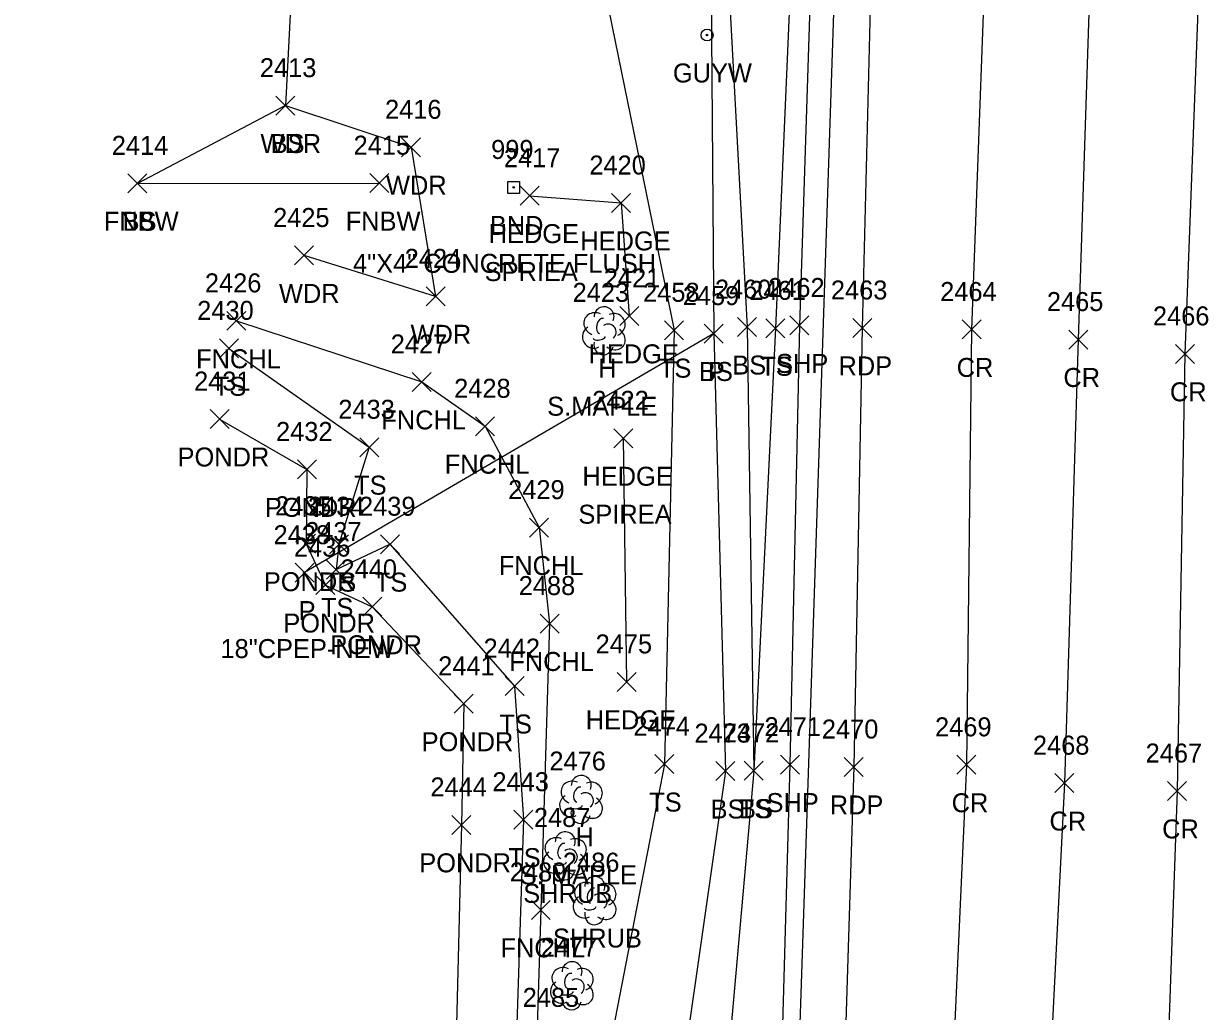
# Model space of a CAD drawing. Extents: x 1462089 to 1464015, y 730534 to 736144.
# Drawn here: x 1463113.4 to 1463238.2, y 733892.3 to 733996.4 of the extents above; entities that cross this region are included whole.
import ezdxf

# ---------------------------------------------------------------- set-up
doc = ezdxf.new("R2010")
doc.units = 0
for name, color, linetype in [('D_A', 7, 'Continuous'), ('D_C', 7, 'Continuous'), ('D_I', 7, 'Continuous'), ('D_TIC', 7, 'Continuous'), ('DCP', 7, 'Continuous'), ('L_A', 7, 'Continuous'), ('L_C', 7, 'Continuous'), ('L_I', 7, 'Continuous'), ('L_TIC', 7, 'Continuous'), ('LAHR', 7, 'Continuous'), ('LAWA', 7, 'Continuous'), ('LAWE', 7, 'Continuous'), ('LELB', 7, 'Continuous'), ('LFNC', 7, 'Continuous'), ('LSH', 7, 'Continuous'), ('LTD', 7, 'Continuous'), ('M_A', 7, 'Continuous'), ('M_C', 7, 'Continuous'), ('M_I', 7, 'Continuous'), ('MHBP', 7, 'Continuous'), ('P_A', 7, 'Continuous'), ('P_I', 7, 'Continuous'), ('P_TIC', 7, 'Continuous'), ('PET', 7, 'Continuous'), ('PRC', 7, 'Continuous'), ('PSP', 7, 'Continuous'), ('U_A', 7, 'Continuous'), ('UPGW', 7, 'Continuous')]:
    doc.layers.add(name, color=color, linetype=linetype)

msp = doc.modelspace()

# ---------------------------------------------------------------- linework, layer by layer
at = {"layer": 'D_TIC'}
for points in [[(1463185.1, 733962.74), (1463187.1, 733964.74)], [(1463187.1, 733962.74), (1463185.1, 733964.74)], [(1463141.99, 733937.54), (1463143.99, 733939.54)], [(1463143.99, 733937.54), (1463141.99, 733939.54)]]:
    msp.add_lwpolyline(points, dxfattribs=at)
at = {"layer": 'DCP'}
for points in [[(1463199.13, 734010.23), (1463194.35, 733866.75)], [(1463186.1, 733963.74), (1463142.99, 733938.54)]]:
    msp.add_lwpolyline(points, dxfattribs=at)
at = {"layer": 'L_TIC'}
for points in [[(1463139.98, 733986.76), (1463141.98, 733988.76)], [(1463141.98, 733986.76), (1463139.98, 733988.76)], [(1463139.98, 733986.76), (1463141.98, 733988.76)], [(1463141.98, 733986.76), (1463139.98, 733988.76)], [(1463153.22, 733982.37), (1463155.22, 733984.37)], [(1463155.22, 733982.37), (1463153.22, 733984.37)], [(1463124.39, 733978.57), (1463126.39, 733980.57)], [(1463126.39, 733978.57), (1463124.39, 733980.57)], [(1463124.39, 733978.57), (1463126.39, 733980.57)], [(1463126.39, 733978.57), (1463124.39, 733980.57)], [(1463149.86, 733978.59), (1463151.86, 733980.59)], [(1463151.86, 733978.59), (1463149.86, 733980.59)], [(1463165.69, 733977.27), (1463167.69, 733979.27)], [(1463167.69, 733977.27), (1463165.69, 733979.27)], [(1463175.33, 733976.5), (1463177.33, 733978.5)], [(1463177.33, 733976.5), (1463175.33, 733978.5)], [(1463141.94, 733970.97), (1463143.94, 733972.97)], [(1463143.94, 733970.97), (1463141.94, 733972.97)], [(1463155.8, 733966.66), (1463157.8, 733968.66)], [(1463157.8, 733966.66), (1463155.8, 733968.66)], [(1463134.82, 733964.08), (1463136.82, 733966.08)], [(1463136.82, 733964.08), (1463134.82, 733966.08)], [(1463176.2, 733964.6), (1463178.2, 733966.6)], [(1463178.2, 733964.6), (1463176.2, 733966.6)], [(1463188.61, 733963.42), (1463190.61, 733965.42)], [(1463190.61, 733963.42), (1463188.61, 733965.42)], [(1463180.91, 733963.09), (1463182.91, 733965.09)], [(1463182.91, 733963.09), (1463180.91, 733965.09)], [(1463185.1, 733962.74), (1463187.1, 733964.74)], [(1463187.1, 733962.74), (1463185.1, 733964.74)], [(1463191.58, 733963.29), (1463193.58, 733965.29)], [(1463193.58, 733963.29), (1463191.58, 733965.29)], [(1463134.03, 733961.18), (1463136.03, 733963.18)], [(1463136.03, 733961.18), (1463134.03, 733963.18)], [(1463154.33, 733957.64), (1463156.33, 733959.64)], [(1463156.33, 733957.64), (1463154.33, 733959.64)], [(1463133.05, 733953.73), (1463135.05, 733955.73)], [(1463135.05, 733953.73), (1463133.05, 733955.73)], [(1463161.01, 733952.97), (1463163.01, 733954.97)], [(1463163.01, 733952.97), (1463161.01, 733954.97)], [(1463175.56, 733951.7), (1463177.56, 733953.7)], [(1463177.56, 733951.7), (1463175.56, 733953.7)], [(1463148.81, 733950.76), (1463150.81, 733952.76)], [(1463150.81, 733950.76), (1463148.81, 733952.76)], [(1463142.25, 733948.42), (1463144.25, 733950.42)], [(1463144.25, 733948.42), (1463142.25, 733950.42)], [(1463166.7, 733942.29), (1463168.7, 733944.29)], [(1463168.7, 733942.29), (1463166.7, 733944.29)], [(1463142.15, 733940.59), (1463144.15, 733942.59)], [(1463144.15, 733940.59), (1463142.15, 733942.59)], [(1463145.61, 733940.54), (1463147.61, 733942.54)], [(1463147.61, 733940.54), (1463145.61, 733942.54)], [(1463150.99, 733940.54), (1463152.99, 733942.54)], [(1463152.99, 733940.54), (1463150.99, 733942.54)], [(1463145.31, 733937.87), (1463147.31, 733939.87)], [(1463147.31, 733937.87), (1463145.31, 733939.87)], [(1463144.2, 733936.23), (1463146.2, 733938.23)], [(1463146.2, 733936.23), (1463144.2, 733938.23)], [(1463149.13, 733933.94), (1463151.13, 733935.94)], [(1463151.13, 733933.94), (1463149.13, 733935.94)], [(1463167.81, 733932.18), (1463169.81, 733934.18)], [(1463169.81, 733932.18), (1463167.81, 733934.18)], [(1463175.91, 733926.03), (1463177.91, 733928.03)], [(1463177.91, 733926.03), (1463175.91, 733928.03)], [(1463164.11, 733925.59), (1463166.11, 733927.59)], [(1463166.11, 733925.59), (1463164.11, 733927.59)], [(1463158.76, 733923.72), (1463160.76, 733925.72)], [(1463160.76, 733923.72), (1463158.76, 733925.72)], [(1463179.89, 733917.36), (1463181.89, 733919.36)], [(1463181.89, 733917.36), (1463179.89, 733919.36)], [(1463186.32, 733916.63), (1463188.32, 733918.63)], [(1463188.32, 733916.63), (1463186.32, 733918.63)], [(1463189.31, 733916.66), (1463191.31, 733918.66)], [(1463191.31, 733916.66), (1463189.31, 733918.66)], [(1463189.31, 733916.66), (1463191.31, 733918.66)], [(1463191.31, 733916.66), (1463189.31, 733918.66)], [(1463158.51, 733910.96), (1463160.51, 733912.96)], [(1463160.51, 733910.96), (1463158.51, 733912.96)], [(1463165.04, 733911.51), (1463167.04, 733913.51)], [(1463167.04, 733911.51), (1463165.04, 733913.51)], [(1463166.88, 733902), (1463168.88, 733904)], [(1463168.88, 733902), (1463166.88, 733904)]]:
    msp.add_lwpolyline(points, dxfattribs=at)
at = {"layer": 'LAHR'}
for points in [[(1463166.69, 733978.27), (1463176.33, 733977.5), (1463177.2, 733965.6)], [(1463176.56, 733952.7), (1463176.91, 733927.03)]]:
    msp.add_lwpolyline(points, dxfattribs=at)
at = {"layer": 'LAWA'}
msp.add_lwpolyline([(1463148.12, 734387.5), (1463155.42, 734386.73), (1463157.29, 734372.92), (1463154.14, 734354.87), (1463157.43, 734310.64), (1463157.9, 734310.66), (1463156.79, 734305.07), (1463156.69, 734302.13), (1463169.77, 734272.41), (1463157.85, 734224.06), (1463161.29, 734206.99), (1463143.39, 734203.85), (1463126.47, 734185.65), (1463137.14, 734130.78), (1463144.39, 734102.43), (1463152.2, 734075.02), (1463142.97, 734026.1), (1463140.98, 733987.76), (1463154.22, 733983.37), (1463156.8, 733967.66), (1463142.94, 733971.97)], dxfattribs=at)
at = {"layer": 'LAWE'}
msp.add_lwpolyline([(1463134.05, 733954.73), (1463143.25, 733949.42), (1463143.15, 733941.59), (1463145.2, 733937.23), (1463150.13, 733934.94), (1463159.76, 733924.72), (1463159.51, 733911.96), (1463158.8, 733882.5), (1463156.44, 733837.04), (1463149.65, 733822.01), (1463137.85, 733817.59), (1463129.99, 733820.92), (1463121.49, 733827.8), (1463120.33, 733844.24)], dxfattribs=at)
at = {"layer": 'LELB'}
for points in [[(1463195.34, 734798.31), (1463197.41, 734750.53), (1463197.46, 734700.17), (1463198.58, 734651.04), (1463199.21, 734598.9), (1463200.2, 734544.23), (1463202.14, 734496.43), (1463201.54, 734449.41), (1463201.56, 734397.33), (1463199.98, 734355.15), (1463199.83, 734308.81), (1463198.79, 734268.98), (1463198.11, 734220.24), (1463196.93, 734175.14), (1463195.85, 734119.26), (1463193.82, 734072.07), (1463194.4, 734026.45), (1463194.59, 734010.55), (1463192.58, 733964.29), (1463190.31, 733917.66)], [(1463189.42, 734356.31), (1463186.97, 734310.95), (1463187.75, 734300.16), (1463186.45, 734270.72), (1463186.26, 734221.6), (1463184.59, 734177.13), (1463184.44, 734120.4), (1463183.66, 734072.96), (1463185.97, 734027.2), (1463185.64, 734017.64), (1463181.98, 734013.82), (1463182.38, 734009.37), (1463185.74, 734008.63), (1463186.1, 733963.74), (1463187.32, 733917.63), (1463182.85, 733886.22), (1463182.95, 733866.86), (1463182.65, 733862.97), (1463181.59, 733831.54)], [(1463178.45, 734143.72), (1463177.62, 734120.71), (1463177.58, 734074.07), (1463181.72, 734022.44), (1463174.17, 734019.85), (1463172.73, 734009.16), (1463181.91, 733964.09), (1463180.89, 733918.36), (1463174.13, 733883.41), (1463175.37, 733864.17), (1463173.23, 733836.23), (1463169.24, 733817.75)], [(1463187.05, 734012.08), (1463189.61, 733964.42), (1463190.31, 733917.66), (1463187.55, 733886.45), (1463186.36, 733866.67), (1463186.38, 733862.76), (1463185.33, 733838.05)], [(1463140.98, 733987.76), (1463125.39, 733979.57)], [(1463135.03, 733962.18), (1463149.81, 733951.76), (1463146.61, 733941.54), (1463146.31, 733938.87), (1463151.99, 733941.54), (1463165.11, 733926.59), (1463166.04, 733912.51), (1463165.06, 733882.33), (1463163.2, 733836.1), (1463151.8, 733816.56), (1463134.67, 733811.91), (1463127.59, 733816.49)]]:
    msp.add_lwpolyline(points, dxfattribs=at)
at = {"layer": 'LFNC'}
for points in [[(1463125.39, 733979.57), (1463150.86, 733979.59)], [(1463135.82, 733965.08), (1463155.33, 733958.64), (1463162.01, 733953.97), (1463167.7, 733943.29), (1463168.81, 733933.18), (1463167.88, 733903), (1463167.09, 733877.32), (1463165.03, 733833), (1463161.8, 733823.48), (1463155.31, 733816.36), (1463146.38, 733811.4), (1463134.87, 733809.63), (1463124.11, 733813.49), (1463116.76, 733818.88), (1463115.06, 733828.73), (1463113.41, 733841.08)]]:
    msp.add_lwpolyline(points, dxfattribs=at)
at = {"layer": 'LSH'}
for p, q in [((1463170.4, 733908.74), (1463170.4, 733908.74)), ((1463170.4, 733908.74), (1463170.4, 733908.74)), ((1463173.53, 733904.03), (1463173.53, 733904.03)), ((1463173.53, 733904.03), (1463173.53, 733904.03))]:
    msp.add_line(p, q, dxfattribs=at)
for centre in [(1463170.45, 733910.18), (1463173.57, 733905.47)]:
    msp.add_arc(centre, 1.05, 335.5272, 180.9563, dxfattribs=at)
for centre, major_axis, ratio, start_param, end_param in [((1463169.61, 733909.41), (1.21, -0.51), 0.895232, 1.570796, 4.712389), ((1463171.45, 733909.32), (-1.14, -0.48), 0.949671, 1.570796, 4.712389), ((1463170.2, 733909.2), (-0.208, -0.792), 0.645439, 3.141593, 6.283185), ((1463170.9, 733908.57), (-0.5, 0.667), 0.989748, 3.141593, 6.283185), ((1463169.32, 733908.03), (0.58, -1.04), 0.959034, 3.141593, 6.283185), ((1463169.95, 733907.99), (-0.625, -0.083), 0.423636, 0, 3.141593), ((1463171.41, 733907.91), (-1.09, 0.79), 0.841452, 1.570796, 4.712389), ((1463170.41, 733907.24), (0.26, 1.06), 0.942809, 1.570796, 4.712389), ((1463172.73, 733904.7), (1.21, -0.51), 0.895232, 1.570796, 4.712389), ((1463174.57, 733904.61), (-1.14, -0.48), 0.949671, 1.570796, 4.712389), ((1463172.44, 733903.32), (0.58, -1.04), 0.959034, 3.141593, 6.283185), ((1463173.32, 733904.49), (-0.208, -0.792), 0.645439, 3.141593, 6.283185), ((1463174.03, 733903.86), (-0.5, 0.667), 0.989748, 3.141593, 6.283185), ((1463173.07, 733903.28), (-0.625, -0.083), 0.423636, 0, 3.141593), ((1463174.53, 733903.2), (-1.09, 0.79), 0.841452, 1.570796, 4.712389), ((1463173.53, 733902.53), (0.26, 1.06), 0.942809, 1.570796, 4.712389)]:
    msp.add_ellipse(centre, major_axis=major_axis, ratio=ratio, start_param=start_param, end_param=end_param, dxfattribs=at)
at = {"layer": 'LTD'}
for p, q in [((1463174.49, 733964.08), (1463174.49, 733964.08)), ((1463174.49, 733964.08), (1463174.49, 733964.08)), ((1463172.09, 733914.69), (1463172.09, 733914.69)), ((1463172.09, 733914.69), (1463172.09, 733914.69)), ((1463171.13, 733895.06), (1463171.13, 733895.06)), ((1463171.13, 733895.06), (1463171.13, 733895.06))]:
    msp.add_line(p, q, dxfattribs=at)
for centre in [(1463174.54, 733965.51), (1463172.14, 733916.12), (1463171.17, 733896.49)]:
    msp.add_arc(centre, 1.05, 335.5272, 180.9563, dxfattribs=at)
for centre, major_axis, ratio, start_param, end_param in [((1463173.7, 733964.74), (1.21, -0.51), 0.895232, 1.570796, 4.712389), ((1463174.28, 733964.54), (-0.208, -0.792), 0.645439, 3.141593, 6.283185), ((1463175.53, 733964.66), (-1.14, -0.48), 0.949671, 1.570796, 4.712389), ((1463173.41, 733963.37), (0.58, -1.04), 0.959034, 3.141593, 6.283185), ((1463174.99, 733963.91), (-0.5, 0.667), 0.989748, 3.141593, 6.283185), ((1463175.49, 733963.24), (-1.09, 0.79), 0.841452, 1.570796, 4.712389), ((1463174.03, 733963.33), (-0.625, -0.083), 0.423636, 0, 3.141593), ((1463174.49, 733962.58), (0.26, 1.06), 0.942809, 1.570796, 4.712389), ((1463171.3, 733915.36), (1.21, -0.51), 0.895232, 1.570796, 4.712389), ((1463171.88, 733915.15), (-0.208, -0.792), 0.645439, 3.141593, 6.283185), ((1463172.59, 733914.52), (-0.5, 0.667), 0.989748, 3.141593, 6.283185), ((1463173.13, 733915.27), (-1.14, -0.48), 0.949671, 1.570796, 4.712389), ((1463171.01, 733913.98), (0.58, -1.04), 0.959034, 3.141593, 6.283185), ((1463173.09, 733913.86), (-1.09, 0.79), 0.841452, 1.570796, 4.712389), ((1463172.09, 733913.19), (0.26, 1.06), 0.942809, 1.570796, 4.712389), ((1463171.63, 733913.94), (-0.625, -0.083), 0.423636, 0, 3.141593), ((1463170.34, 733895.72), (1.21, -0.51), 0.895232, 1.570796, 4.712389), ((1463172.17, 733895.64), (-1.14, -0.48), 0.949671, 1.570796, 4.712389), ((1463170.92, 733895.52), (-0.208, -0.792), 0.645439, 3.141593, 6.283185), ((1463171.63, 733894.89), (-0.5, 0.667), 0.989748, 3.141593, 6.283185), ((1463170.04, 733894.35), (0.58, -1.04), 0.959034, 3.141593, 6.283185), ((1463170.67, 733894.31), (-0.625, -0.083), 0.423636, 0, 3.141593), ((1463172.13, 733894.23), (-1.09, 0.79), 0.841452, 1.570796, 4.712389), ((1463171.13, 733893.56), (0.26, 1.06), 0.942809, 1.570796, 4.712389)]:
    msp.add_ellipse(centre, major_axis=major_axis, ratio=ratio, start_param=start_param, end_param=end_param, dxfattribs=at)
at = {"layer": 'MHBP'}
msp.add_lwpolyline([(1463164.39, 733979.76), (1463165.64, 733979.76), (1463165.64, 733978.51), (1463164.39, 733978.51)], close=True, dxfattribs=at)
msp.add_circle((1463165.02, 733979.14), 0.0833, dxfattribs=at)
at = {"layer": 'P_TIC'}
for points in [[(1463194.12, 733963.59), (1463196.12, 733965.59)], [(1463196.12, 733963.59), (1463194.12, 733965.59)], [(1463200.74, 733963.33), (1463202.74, 733965.33)], [(1463202.74, 733963.33), (1463200.74, 733965.33)], [(1463212.25, 733963.17), (1463214.25, 733965.17)], [(1463214.25, 733963.17), (1463212.25, 733965.17)], [(1463223.48, 733962.11), (1463225.48, 733964.11)], [(1463225.48, 733962.11), (1463223.48, 733964.11)], [(1463234.71, 733960.6), (1463236.71, 733962.6)], [(1463236.71, 733960.6), (1463234.71, 733962.6)], [(1463193.12, 733917.31), (1463195.12, 733919.31)], [(1463195.12, 733917.31), (1463193.12, 733919.31)], [(1463211.71, 733917.29), (1463213.71, 733919.29)], [(1463213.71, 733917.29), (1463211.71, 733919.29)], [(1463199.83, 733917.06), (1463201.83, 733919.06)], [(1463201.83, 733917.06), (1463199.83, 733919.06)], [(1463222.02, 733915.36), (1463224.02, 733917.36)], [(1463224.02, 733915.36), (1463222.02, 733917.36)], [(1463233.89, 733914.53), (1463235.89, 733916.53)], [(1463235.89, 733914.53), (1463233.89, 733916.53)]]:
    msp.add_lwpolyline(points, dxfattribs=at)
at = {"layer": 'PET'}
msp.add_lwpolyline([(1463203.1, 734019.17), (1463201.74, 733964.33), (1463200.83, 733918.06), (1463199.33, 733869.86), (1463198.45, 733837.37), (1463195.79, 733788.38), (1463193.76, 733740.39), (1463189.95, 733694.06), (1463186.22, 733644.13), (1463178.3, 733562.35), (1463173.06, 733518.9), (1463167.54, 733475.94), (1463162.64, 733438.25), (1463155.29, 733389.19)], dxfattribs=at)
at = {"layer": 'PRC'}
for points in [[(1463215.19, 734017.4), (1463213.25, 733964.17), (1463212.71, 733918.29), (1463210.5, 733869.49), (1463210.32, 733836.28), (1463207.43, 733786.95), (1463204.9, 733732.18), (1463201.28, 733692.84), (1463197.15, 733640.94), (1463189.48, 733561.1), (1463184.1, 733515.99), (1463179.26, 733478.06), (1463173.05, 733431.97), (1463166.54, 733387.93)], [(1463226.23, 734016.91), (1463224.48, 733963.11), (1463223.02, 733916.36), (1463220.63, 733868.88), (1463220.76, 733836.13), (1463217.81, 733786.9), (1463215.36, 733731.49), (1463212.26, 733691.95), (1463207.89, 733639.47), (1463200.95, 733560.16), (1463195.26, 733512.53), (1463190.26, 733475.82), (1463184.26, 733428.99), (1463177.5, 733386.21)], [(1463237.77, 734016.4), (1463235.71, 733961.6), (1463234.89, 733915.53), (1463233.21, 733867.85), (1463232.13, 733835.03), (1463231.4, 733785.33), (1463227.75, 733733.58), (1463224.14, 733690.3), (1463219.97, 733638.18), (1463211.86, 733560.32), (1463206.75, 733509.82), (1463201.85, 733474.25), (1463195.71, 733430.16), (1463188.54, 733383.46)]]:
    msp.add_lwpolyline(points, dxfattribs=at)
at = {"layer": 'PSP'}
msp.add_lwpolyline([(1463196.88, 734018.95), (1463195.12, 733964.59), (1463194.12, 733918.31), (1463192.98, 733878.42), (1463191.91, 733838.48), (1463189.05, 733789.6), (1463187.1, 733744.37), (1463183.33, 733694.35), (1463179.79, 733644.07), (1463171.75, 733563.41), (1463166.54, 733519.62), (1463161.25, 733477.26), (1463160.29, 733471.36), (1463155.47, 733437.1), (1463151.69, 733409.08)], dxfattribs=at)
at = {"layer": 'UPGW'}
for radius in [0.625, 0.0833]:
    msp.add_circle((1463185.39, 733995.2), radius, dxfattribs=at)

# ---------------------------------------------------------------- texts
at = {"layer": 'D_A'}
for p in [(1463185.47, 733958.74), (1463142.37, 733933.54)]:
    msp.add_text('P', height=2, dxfattribs=at).set_placement(p)
at = {"layer": 'D_C'}
msp.add_text('18"CPEP-NEW', height=2, dxfattribs=at).set_placement((1463134.14, 733929.54))
at = {"layer": 'D_I'}
for s, p in [('2459', (1463182.83, 733966.74)), ('2438', (1463139.73, 733941.54))]:
    msp.add_text(s, height=2, dxfattribs=at).set_placement(p)
at = {"layer": 'L_A'}
for s, p in [('WDR', (1463138.35, 733982.76)), ('BS', (1463139.42, 733982.76)), ('WDR', (1463151.58, 733978.37)), ('BS', (1463123.83, 733974.57)), ('FNBW', (1463121.86, 733974.57)), ('FNBW', (1463147.33, 733974.59)), ('HEDGE', (1463162.39, 733973.27)), ('HEDGE', (1463172.04, 733972.5)), ('WDR', (1463140.3, 733966.97)), ('WDR', (1463154.16, 733962.66)), ('FNCHL', (1463131.57, 733960.08)), ('HEDGE', (1463172.9, 733960.6)), ('H', (1463173.92, 733959.08)), ('TS', (1463180.32, 733959.09)), ('BS', (1463184.54, 733958.74)), ('BS', (1463188.05, 733959.42)), ('TS', (1463190.99, 733959.29)), ('TS', (1463133.44, 733957.18)), ('FNCHL', (1463151.08, 733953.64)), ('PONDR', (1463129.62, 733949.73)), ('FNCHL', (1463157.76, 733948.97)), ('HEDGE', (1463172.26, 733947.7)), ('TS', (1463148.22, 733946.76)), ('PONDR', (1463138.82, 733944.42)), ('FNCHL', (1463163.45, 733938.29)), ('PONDR', (1463138.71, 733936.59)), ('TS', (1463145.02, 733936.54)), ('TS', (1463150.4, 733936.54)), ('TS', (1463144.72, 733933.87)), ('PONDR', (1463140.76, 733932.23)), ('PONDR', (1463145.7, 733929.94)), ('FNCHL', (1463164.56, 733928.18)), ('TS', (1463163.52, 733921.59)), ('HEDGE', (1463172.61, 733922.03)), ('PONDR', (1463155.33, 733919.72)), ('TS', (1463179.3, 733913.36)), ('BS', (1463185.76, 733912.63)), ('TS', (1463188.72, 733912.66)), ('BS', (1463188.75, 733912.66)), ('H', (1463171.53, 733909.69)), ('TS', (1463164.45, 733907.51)), ('PONDR', (1463155.08, 733906.96)), ('SHRUB', (1463166.03, 733903.74)), ('SHRUB', (1463169.16, 733899.03)), ('FNCHL', (1463163.63, 733898))]:
    msp.add_text(s, height=2, dxfattribs=at).set_placement(p)
at = {"layer": 'L_C'}
for s, p in [('SPRIEA', (1463161.97, 733969.27)), ('S.MAPLE', (1463168.55, 733955.08)), ('SPIREA', (1463171.84, 733943.7)), ('S. MAPLE', (1463165.67, 733905.69))]:
    msp.add_text(s, height=2, dxfattribs=at).set_placement(p)
at = {"layer": 'L_I'}
for s, p in [('2413', (1463138.29, 733990.76)), ('2413', (1463138.29, 733990.76)), ('2416', (1463151.47, 733986.37)), ('2414', (1463122.69, 733982.57)), ('2414', (1463122.69, 733982.57)), ('2415', (1463148.16, 733982.59)), ('2417', (1463163.99, 733981.27)), ('2420', (1463172.99, 733980.5)), ('2425', (1463139.68, 733974.97)), ('2424', (1463153.54, 733970.66)), ('2421', (1463174.51, 733968.6)), ('2426', (1463132.5, 733968.08)), ('2423', (1463171.23, 733967.08)), ('2458', (1463178.65, 733967.09)), ('2460', (1463186.22, 733967.42)), ('2461', (1463189.84, 733967.29)), ('2459', (1463182.83, 733966.74)), ('2430', (1463131.69, 733965.18)), ('2427', (1463152.07, 733961.64)), ('2431', (1463131.36, 733957.73)), ('2428', (1463158.75, 733956.97)), ('2433', (1463146.55, 733954.76)), ('2422', (1463173.3, 733955.7)), ('2432', (1463139.99, 733952.42)), ('2429', (1463164.44, 733946.29)), ('2435', (1463139.89, 733944.59)), ('2434', (1463143.35, 733944.54)), ('2439', (1463148.73, 733944.54)), ('2437', (1463143.05, 733941.87)), ('2436', (1463141.88, 733940.23)), ('2440', (1463146.78, 733937.94)), ('2488', (1463165.55, 733936.18)), ('2475', (1463173.65, 733930.03)), ('2442', (1463161.85, 733929.59)), ('2441', (1463157.07, 733927.72)), ('2474', (1463177.63, 733921.36)), ('2473', (1463184.06, 733920.63)), ('2472', (1463187.05, 733920.66)), ('2472', (1463187.05, 733920.66)), ('2476', (1463168.78, 733917.69)), ('2444', (1463156.25, 733914.96)), ('2443', (1463162.78, 733915.51)), ('2487', (1463167.15, 733911.74)), ('2489', (1463164.61, 733906)), ('2486', (1463170.21, 733907.03)), ('2477', (1463167.87, 733898.06)), ('2485', (1463165.97, 733892.78))]:
    msp.add_text(s, height=2, dxfattribs=at).set_placement(p)
at = {"layer": 'M_A'}
msp.add_text('BND', height=2, dxfattribs=at).set_placement((1463162.51, 733974.14))
at = {"layer": 'M_C'}
msp.add_text('4"X4" CONCRETE FLUSH', height=2, dxfattribs=at).set_placement((1463148.1, 733970.14))
at = {"layer": 'M_I'}
msp.add_text('999', height=2, dxfattribs=at).set_placement((1463162.65, 733982.14))
at = {"layer": 'P_A'}
for s, p in [('SHP', (1463192.66, 733959.59)), ('RDP', (1463199.23, 733959.33)), ('CR', (1463211.68, 733959.17)), ('CR', (1463222.92, 733958.11)), ('CR', (1463234.14, 733956.6)), ('SHP', (1463191.65, 733913.31)), ('RDP', (1463198.31, 733913.06)), ('CR', (1463211.15, 733913.29)), ('CR', (1463221.45, 733911.36)), ('CR', (1463233.32, 733910.53))]:
    msp.add_text(s, height=2, dxfattribs=at).set_placement(p)
at = {"layer": 'P_I'}
for s, p in [('2462', (1463191.82, 733967.59)), ('2463', (1463198.43, 733967.33)), ('2464', (1463209.94, 733967.17)), ('2465', (1463221.18, 733966.11)), ('2466', (1463232.35, 733964.6)), ('2471', (1463191.43, 733921.31)), ('2470', (1463197.48, 733921.06)), ('2469', (1463209.4, 733921.29)), ('2468', (1463219.71, 733919.36)), ('2467', (1463231.58, 733918.53))]:
    msp.add_text(s, height=2, dxfattribs=at).set_placement(p)
at = {"layer": 'U_A'}
msp.add_text('GUYW', height=2, dxfattribs=at).set_placement((1463181.79, 733990.2))

doc.saveas('drawing.dxf')
